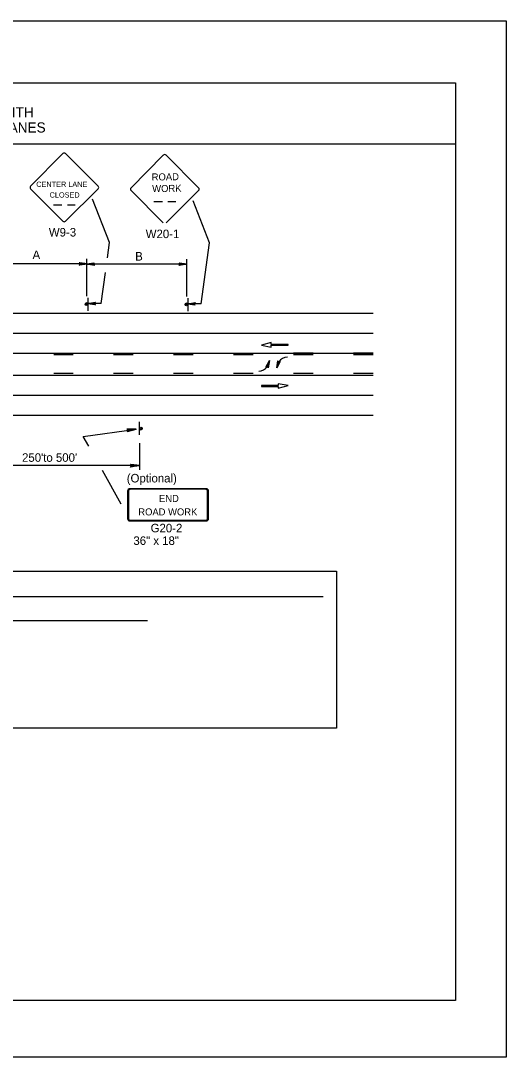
# Model space of a CAD drawing. Extents: x -14145 to -13521, y 30244 to 30661.
# Drawn here: x -13769.12 to -13757.17, y 30424.81 to 30450.31 of the extents above; entities that cross this region are included whole.
import ezdxf

# ---------------------------------------------------------------- set-up
doc = ezdxf.new("R2010")
doc.units = 0
for name, color, linetype in [('1', 7, 'Continuous'), ('10', 7, 'Continuous'), ('2', 7, 'Continuous'), ('3', 7, 'Continuous'), ('4', 7, 'Continuous'), ('61', 7, 'Continuous')]:
    doc.layers.add(name, color=color, linetype=linetype)

msp = doc.modelspace()

# ---------------------------------------------------------------- linework, layer by layer
at = {"layer": '1'}
for p, q in [((-13768.087, 30447.039), (-13768.882, 30446.236)), ((-13767.218, 30446.236), (-13768.02, 30447.039)), ((-13765.614, 30447), (-13766.409, 30446.197)), ((-13764.745, 30446.197), (-13765.547, 30447)), ((-13768.882, 30446.17), (-13768.087, 30445.375)), ((-13768.02, 30445.375), (-13767.218, 30446.17)), ((-13766.409, 30446.131), (-13765.614, 30445.336)), ((-13765.547, 30445.336), (-13764.745, 30446.131)), ((-13768.318, 30445.774), (-13768.108, 30445.774)), ((-13767.975, 30445.774), (-13767.782, 30445.774)), ((-13766.936, 30444.851), (-13767.353, 30445.913)), ((-13765.845, 30445.859), (-13765.635, 30445.859)), ((-13765.502, 30445.859), (-13765.309, 30445.859)), ((-13764.476, 30444.845), (-13764.88, 30445.875)), ((-13766.988, 30444.476), (-13766.936, 30444.851)), ((-13764.683, 30443.344), (-13764.476, 30444.845)), ((-13767.498, 30443.531), (-13767.498, 30444.451)), ((-13767.492, 30444.323), (-13770.929, 30444.323)), ((-13765.032, 30444.317), (-13767.498, 30444.317)), ((-13765.038, 30443.525), (-13765.038, 30444.445)), ((-13767.143, 30443.35), (-13767.037, 30444.117)), ((-13767.473, 30443.488), (-13767.473, 30443.17)), ((-13765.013, 30443.482), (-13765.013, 30443.164)), ((-13767.143, 30443.35), (-13767.473, 30443.35)), ((-13764.683, 30443.344), (-13765.013, 30443.344)), ((-13787.534, 30443.11), (-13760.446, 30443.11)), ((-13787.534, 30442.618), (-13760.446, 30442.618)), ((-13762.959, 30442.39), (-13763.2, 30442.323)), ((-13763.2, 30442.323), (-13762.956, 30442.277)), ((-13762.959, 30442.344), (-13762.959, 30442.39)), ((-13762.542, 30442.344), (-13762.959, 30442.344)), ((-13762.956, 30442.277), (-13762.956, 30442.322)), ((-13762.956, 30442.322), (-13762.542, 30442.322)), ((-13762.542, 30442.322), (-13762.542, 30442.344)), ((-13787.534, 30442.126), (-13760.446, 30442.126)), ((-13767.832, 30442.084), (-13768.312, 30442.084)), ((-13766.356, 30442.084), (-13766.836, 30442.084)), ((-13764.88, 30442.084), (-13765.36, 30442.084)), ((-13763.404, 30442.084), (-13763.884, 30442.084)), ((-13761.928, 30442.126), (-13762.408, 30442.126)), ((-13761.928, 30442.084), (-13762.408, 30442.084)), ((-13760.452, 30442.126), (-13760.932, 30442.126)), ((-13760.452, 30442.084), (-13760.932, 30442.084)), ((-13787.534, 30441.589), (-13760.446, 30441.589)), ((-13767.832, 30441.631), (-13768.312, 30441.631)), ((-13766.356, 30441.631), (-13766.836, 30441.631)), ((-13764.88, 30441.631), (-13765.36, 30441.631)), ((-13763.404, 30441.631), (-13763.884, 30441.631)), ((-13761.928, 30441.631), (-13762.408, 30441.631)), ((-13760.452, 30441.631), (-13760.932, 30441.631)), ((-13762.786, 30441.332), (-13763.2, 30441.332)), ((-13763.2, 30441.332), (-13763.2, 30441.31)), ((-13763.2, 30441.31), (-13762.784, 30441.31)), ((-13762.542, 30441.331), (-13762.786, 30441.377)), ((-13762.786, 30441.377), (-13762.786, 30441.332)), ((-13762.784, 30441.265), (-13762.542, 30441.331)), ((-13762.784, 30441.31), (-13762.784, 30441.265)), ((-13787.534, 30441.097), (-13760.446, 30441.097)), ((-13787.534, 30440.605), (-13760.446, 30440.605)), ((-13766.201, 30440.12), (-13766.201, 30440.438)), ((-13766.194, 30439.255), (-13766.194, 30439.917)), ((-13766.194, 30439.364), (-13769.971, 30439.364)), ((-13766.494, 30438.743), (-13766.494, 30438.055)), ((-13766.469, 30438.743), (-13766.469, 30438.055)), ((-13764.56, 30438.794), (-13766.433, 30438.794)), ((-13764.56, 30438.794), (-13766.433, 30438.794)), ((-13764.56, 30438.779), (-13766.433, 30438.779)), ((-13764.56, 30438.779), (-13766.433, 30438.779)), ((-13764.524, 30438.055), (-13764.524, 30438.743)), ((-13764.499, 30438.055), (-13764.499, 30438.743)), ((-13766.433, 30438.018), (-13764.56, 30438.018)), ((-13766.433, 30438.003), (-13764.56, 30438.003))]:
    msp.add_line(p, q, dxfattribs=at)
for points in [[(-13767.672, 30444.347), (-13767.666, 30444.335), (-13767.492, 30444.323), (-13767.672, 30444.347), (-13767.684, 30444.353), (-13767.492, 30444.323), (-13767.666, 30444.317), (-13767.672, 30444.305), (-13767.492, 30444.323), (-13767.684, 30444.293), (-13767.672, 30444.305)], [(-13767.318, 30444.299), (-13767.324, 30444.311), (-13767.498, 30444.317), (-13767.318, 30444.299), (-13767.312, 30444.287), (-13767.498, 30444.317), (-13767.33, 30444.329), (-13767.324, 30444.341), (-13767.498, 30444.317), (-13767.312, 30444.347), (-13767.324, 30444.341)], [(-13765.212, 30444.341), (-13765.206, 30444.329), (-13765.032, 30444.317), (-13765.212, 30444.341), (-13765.224, 30444.347), (-13765.032, 30444.317), (-13765.206, 30444.311), (-13765.212, 30444.299), (-13765.032, 30444.317), (-13765.224, 30444.287), (-13765.212, 30444.299)], [(-13767.299, 30443.326), (-13767.305, 30443.338), (-13767.473, 30443.35), (-13767.299, 30443.326), (-13767.287, 30443.32), (-13767.473, 30443.35), (-13767.305, 30443.356), (-13767.299, 30443.368), (-13767.473, 30443.35), (-13767.287, 30443.38), (-13767.299, 30443.368)], [(-13764.839, 30443.32), (-13764.845, 30443.332), (-13765.013, 30443.344), (-13764.839, 30443.32), (-13764.827, 30443.314), (-13765.013, 30443.344), (-13764.845, 30443.35), (-13764.839, 30443.362), (-13765.013, 30443.344), (-13764.827, 30443.374), (-13764.839, 30443.362)], [(-13763.075, 30441.794), (-13763.063, 30441.8), (-13763.003, 30441.95), (-13763.075, 30441.794), (-13763.087, 30441.788), (-13763.003, 30441.95), (-13763.045, 30441.794), (-13763.033, 30441.782), (-13763.003, 30441.95), (-13763.033, 30441.77), (-13763.033, 30441.782)], [(-13763.075, 30441.794), (-13763.063, 30441.8), (-13763.003, 30441.95), (-13763.075, 30441.794), (-13763.087, 30441.788), (-13763.003, 30441.95), (-13763.045, 30441.794), (-13763.033, 30441.782), (-13763.003, 30441.95), (-13763.033, 30441.77), (-13763.033, 30441.782)], [(-13762.752, 30441.92), (-13762.764, 30441.914), (-13762.824, 30441.764), (-13762.752, 30441.92), (-13762.74, 30441.926), (-13762.824, 30441.764), (-13762.782, 30441.92), (-13762.794, 30441.932), (-13762.824, 30441.764), (-13762.794, 30441.944), (-13762.794, 30441.932)], [(-13762.752, 30441.92), (-13762.764, 30441.914), (-13762.824, 30441.764), (-13762.752, 30441.92), (-13762.74, 30441.926), (-13762.824, 30441.764), (-13762.782, 30441.92), (-13762.794, 30441.932), (-13762.824, 30441.764), (-13762.794, 30441.944), (-13762.794, 30441.932)]]:
    msp.add_lwpolyline(points, dxfattribs=at)
for centre in [(-13767.506, 30443.331), (-13765.046, 30443.325), (-13766.168, 30440.276)]:
    msp.add_circle(centre, 0.0325, dxfattribs=at)
for centre, radius, start, end in [((-13768.053, 30447.006), 0.0465, 45, 135), ((-13765.58, 30446.967), 0.0465, 45, 135), ((-13768.848, 30446.204), 0.0465, 135, 225), ((-13767.25, 30446.203), 0.0465, 315, 45), ((-13766.375, 30446.165), 0.0465, 135, 225), ((-13764.777, 30446.164), 0.0465, 315, 45), ((-13768.053, 30445.408), 0.0465, 225, 315), ((-13767.506, 30443.342), 0.0214, 355.7499, 350.479), ((-13765.046, 30443.336), 0.0214, 355.7499, 350.479), ((-13762.554, 30441.758), 0.27, 91.2061, 143.8714), ((-13763.271, 30441.957), 0.27, 271.2061, 323.8714), ((-13766.168, 30440.265), 0.0214, 175.7499, 170.479)]:
    msp.add_arc(centre, radius, start, end, dxfattribs=at)
for centre, major_axis, ratio, start_param, end_param in [((-13766.435, 30438.741), (0.0609, 0), 0.839899, 1.570796, 3.141593), ((-13766.435, 30438.741), (0, -0.0365), 0.999938, 3.141593, 4.712389), ((-13764.562, 30438.741), (-0.0609, 0), 0.839899, 3.141593, 4.712389), ((-13764.562, 30438.741), (0, 0.0365), 0.999938, 4.712389, 6.283185), ((-13766.435, 30438.054), (0.0609, 0), 0.839899, 3.141593, 4.712389), ((-13766.435, 30438.054), (0, -0.0365), 0.999938, 4.712389, 6.283185), ((-13764.562, 30438.054), (0, 0.0365), 0.999938, 3.141593, 4.712389), ((-13764.562, 30438.054), (-0.0609, 0), 0.839899, 1.570796, 3.141593)]:
    msp.add_ellipse(centre, major_axis=major_axis, ratio=ratio, start_param=start_param, end_param=end_param, dxfattribs=at)
at = {"layer": '10'}
for p, q in [((-13789.874, 30448.777), (-13758.422, 30448.777)), ((-13758.422, 30448.777), (-13758.422, 30426.207)), ((-13789.874, 30447.277), (-13758.422, 30447.277)), ((-13758.422, 30426.207), (-13789.874, 30426.207))]:
    msp.add_line(p, q, dxfattribs=at)
at = {"layer": '2'}
for p, q in [((-13781.626, 30436.14), (-13761.676, 30436.14)), ((-13777.44, 30435.555), (-13766.003, 30435.555))]:
    msp.add_line(p, q, dxfattribs=at)
msp.add_lwpolyline([(-13781.795, 30436.762), (-13761.354, 30436.762), (-13761.354, 30432.903), (-13781.795, 30432.903)], close=True, dxfattribs=at)
at = {"layer": '3'}
for points in [[(-13767.448, 30439.84), (-13767.583, 30440.082), (-13766.282, 30440.257)], [(-13766.501, 30440.255), (-13766.491, 30440.24), (-13766.282, 30440.257), (-13766.501, 30440.255), (-13766.514, 30440.263), (-13766.282, 30440.257), (-13766.488, 30440.219), (-13766.494, 30440.202), (-13766.282, 30440.257), (-13766.504, 30440.19), (-13766.494, 30440.202)], [(-13766.412, 30439.391), (-13766.404, 30439.375), (-13766.194, 30439.364), (-13766.412, 30439.391), (-13766.424, 30439.401), (-13766.194, 30439.364), (-13766.404, 30439.353), (-13766.412, 30439.338), (-13766.194, 30439.364), (-13766.424, 30439.327), (-13766.412, 30439.338)], [(-13766.651, 30438.412), (-13767.113, 30439.241)]]:
    msp.add_lwpolyline(points, dxfattribs=at)
at = {"layer": '61'}
msp.add_lwpolyline([(-13790.174, 30450.307), (-13757.174, 30450.307), (-13757.174, 30424.807), (-13790.174, 30424.807)], close=True, dxfattribs=at)

# ---------------------------------------------------------------- texts
at = {"layer": '1'}
for s, height, rotation, p in [('ROAD', 0.1735, 0.7566, (-13765.899, 30446.375)), ('WORK', 0.1733, 0.7588, (-13765.887, 30446.09))]:
    msp.add_text(s, height=height, rotation=rotation, dxfattribs=at).set_placement(p)
for s, height, p in [('CENTER LANE', 0.13, (-13768.741, 30446.219)), ('CLOSED', 0.13, (-13768.412, 30445.956)), ('END', 0.173, (-13765.72, 30438.468)), ('ROAD WORK', 0.173, (-13766.229, 30438.137))]:
    msp.add_text(s, height=height, dxfattribs=at).set_placement(p)
at = {"layer": '2'}
for s, p in [('W9-3', (-13768.431, 30444.998)), ('W20-1', (-13766.047, 30444.958)), ('A', (-13768.832, 30444.444)), ('B', (-13766.306, 30444.406)), ("250'to 500'", (-13769.091, 30439.456)), ('(Optional)', (-13766.514, 30438.948)), ('G20-2', (-13765.926, 30437.721)), ('36" x 18"', (-13766.35, 30437.411))]:
    msp.add_text(s, height=0.21, dxfattribs=at).set_placement(p)
at = {"layer": '4'}
for s, p in [('SHORT-TERM STATIONARY OPERATION - THREE-LANE, TWO-WAY ROADWAY WITH', (-13782.343, 30447.857)), ('A CENTER LANE, LEFT TURN ONLY PATTERN - WORK AREA IN ONE OF THE THROUGH LANES', (-13783.721, 30447.475))]:
    msp.add_text(s, height=0.25, rotation=0.31, dxfattribs=at).set_placement(p)

doc.saveas('drawing.dxf')
